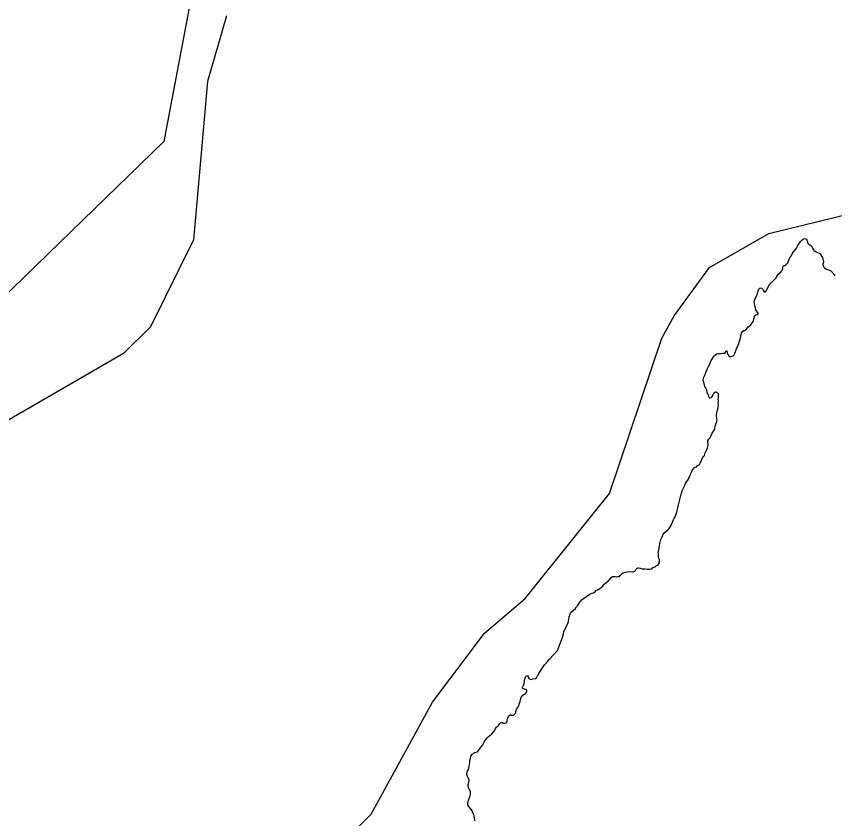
# Model space of a CAD drawing. Extents: x 347312 to 350503, y 6073086 to 6076432.
# Drawn here: x 349639.24 to 349656.75, y 6073971.84 to 6073989 of the extents above; entities that cross this region are included whole.
import ezdxf

# ---------------------------------------------------------------- set-up
doc = ezdxf.new("R2010")
doc.units = 0
doc.layers.add('Level 63', color=7, linetype='Continuous')

msp = doc.modelspace()

# ---------------------------------------------------------------- linework, layer by layer
at = {"layer": 'Level 63'}
for points in [[(349660.687, 6074025.554), (349656.409, 6074006.195), (349653.604, 6074002.404), (349648.114, 6073998.441), (349644.662, 6073995.331), (349643.583, 6073992.58), (349642.399, 6073986.327), (349636.935, 6073981.029), (349634.544, 6073976.372), (349634.099, 6073975.151), (349633.757, 6073968.589), (349633.296, 6073966.977), (349631.542, 6073964.668)], [(349655.345, 6073984.362), (349657.121, 6073984.791), (349658.512, 6073985.294), (349659.712, 6073985.972), (349661.75, 6073986.825), (349662.555, 6073986.973), (349664.129, 6073986.971), (349665.203, 6073986.573), (349666.209, 6073985.85), (349667.436, 6073985.464), (349668.6, 6073985.571), (349669.469, 6073986.529), (349669.543, 6073987.944), (349669.285, 6073989.367)], [(349643.743, 6073989.017), (349643.337, 6073987.611), (349643.032, 6073984.224), (349642.118, 6073982.362), (349641.537, 6073981.794), (349638.224, 6073979.879)], [(349646.083, 6073971.178), (349646.838, 6073971.938), (349648.146, 6073974.329), (349649.258, 6073975.805), (349650.132, 6073976.551), (349651.938, 6073978.793), (349653.053, 6073982.116), (349653.322, 6073982.599), (349654.078, 6073983.631), (349655.345, 6073984.362)], [(349655.054, 6073982.965), (349655.072, 6073983), (349655.085, 6073983.036), (349655.102, 6073983.078), (349655.11, 6073983.108), (349655.117, 6073983.122), (349655.13, 6073983.158), (349655.147, 6073983.186), (349655.159, 6073983.19), (349655.172, 6073983.197), (349655.197, 6073983.187), (349655.21, 6073983.172), (349655.214, 6073983.16), (349655.227, 6073983.143), (349655.241, 6073983.125), (349655.266, 6073983.102), (349655.289, 6073983.125), (349655.325, 6073983.201), (349655.352, 6073983.25), (349655.405, 6073983.312), (349655.444, 6073983.356), (349655.48, 6073983.389), (349655.5, 6073983.412), (349655.52, 6073983.458), (349655.542, 6073983.49), (349655.582, 6073983.516), (349655.597, 6073983.524), (349655.622, 6073983.56), (349655.641, 6073983.612), (349655.641, 6073983.615), (349655.654, 6073983.657), (349655.662, 6073983.667), (349655.676, 6073983.671), (349655.688, 6073983.673), (349655.705, 6073983.679), (349655.748, 6073983.729), (349655.769, 6073983.781), (349655.808, 6073983.859), (349655.838, 6073983.909), (349655.871, 6073983.966), (349655.923, 6073984.026), (349655.936, 6073984.046), (349655.944, 6073984.058), (349655.964, 6073984.101), (349655.977, 6073984.123), (349655.998, 6073984.151), (349656.02, 6073984.185), (349656.043, 6073984.212), (349656.059, 6073984.222), (349656.079, 6073984.236), (349656.095, 6073984.247), (349656.116, 6073984.25)], [(349656.116, 6073984.25), (349656.145, 6073984.24), (349656.151, 6073984.234), (349656.161, 6073984.218), (349656.167, 6073984.199), (349656.169, 6073984.165), (349656.175, 6073984.157), (349656.183, 6073984.142), (349656.198, 6073984.127), (349656.223, 6073984.116), (349656.251, 6073984.097), (349656.266, 6073984.079), (349656.272, 6073984.064), (349656.278, 6073984.049), (349656.288, 6073984.027), (349656.3, 6073984.009), (349656.312, 6073983.991), (349656.343, 6073983.971), (349656.351, 6073983.968), (349656.364, 6073983.965), (349656.372, 6073983.961), (349656.388, 6073983.953), (349656.409, 6073983.945), (349656.426, 6073983.937), (349656.445, 6073983.92), (349656.46, 6073983.904), (349656.481, 6073983.87), (349656.49, 6073983.846), (349656.5, 6073983.804), (349656.508, 6073983.786), (349656.513, 6073983.754), (349656.499, 6073983.7), (349656.506, 6073983.665), (349656.525, 6073983.637), (349656.533, 6073983.626), (349656.558, 6073983.608), (349656.578, 6073983.595), (349656.641, 6073983.571), (349656.668, 6073983.559), (349656.686, 6073983.547), (349656.703, 6073983.528), (349656.716, 6073983.514), (349656.723, 6073983.503), (349656.755, 6073983.455)], [(349654.451, 6073981.832), (349654.45, 6073981.819), (349654.451, 6073981.812), (349654.452, 6073981.807), (349654.466, 6073981.773), (349654.472, 6073981.767), (349654.482, 6073981.752), (349654.51, 6073981.728), (349654.525, 6073981.726), (349654.539, 6073981.727), (349654.548, 6073981.73), (349654.563, 6073981.736), (349654.58, 6073981.744), (349654.593, 6073981.755), (349654.603, 6073981.771), (349654.607, 6073981.779), (349654.659, 6073981.911), (349654.675, 6073981.935), (349654.7, 6073982.002), (349654.737, 6073982.126), (349654.748, 6073982.162), (349654.763, 6073982.227), (349654.778, 6073982.262), (349654.807, 6073982.281), (349654.821, 6073982.285), (349654.866, 6073982.31), (349654.905, 6073982.363), (349654.926, 6073982.375), (349654.96, 6073982.402), (349655.007, 6073982.474), (349655.018, 6073982.497), (349655.026, 6073982.536), (349655.029, 6073982.556), (349655.039, 6073982.583), (349655.054, 6073982.607), (349655.07, 6073982.617), (349655.099, 6073982.626), (349655.108, 6073982.63), (349655.119, 6073982.642), (349655.12, 6073982.657), (349655.104, 6073982.678), (349655.083, 6073982.701), (349655.07, 6073982.726), (349655.063, 6073982.752), (349655.057, 6073982.778), (349655.048, 6073982.811), (349655.038, 6073982.858), (349655.033, 6073982.904), (349655.039, 6073982.921), (349655.054, 6073982.965)], [(349654.202, 6073980.961), (349654.187, 6073980.955), (349654.171, 6073980.942), (349654.161, 6073980.922), (349654.146, 6073980.904), (349654.125, 6073980.873), (349654.116, 6073980.852), (349654.11, 6073980.846), (349654.093, 6073980.836), (349654.086, 6073980.835), (349654.084, 6073980.835), (349654.082, 6073980.838), (349654.074, 6073980.844), (349654.071, 6073980.849), (349654.06, 6073980.876), (349654.054, 6073980.904), (349654.033, 6073980.938), (349654.024, 6073980.96), (349654.021, 6073981.007), (349654.011, 6073981.027), (349653.997, 6073981.046), (349653.987, 6073981.064), (349653.977, 6073981.086), (349653.966, 6073981.12), (349653.956, 6073981.174), (349653.938, 6073981.211), (349653.937, 6073981.231), (349653.946, 6073981.254), (349653.957, 6073981.286), (349653.98, 6073981.342), (349654.007, 6073981.409), (349654.034, 6073981.47), (349654.055, 6073981.51), (349654.067, 6073981.531), (349654.111, 6073981.641), (349654.128, 6073981.661), (349654.172, 6073981.738), (349654.175, 6073981.744), (349654.227, 6073981.781), (349654.265, 6073981.792), (349654.324, 6073981.794), (349654.363, 6073981.8), (349654.406, 6073981.798), (349654.411, 6073981.802), (349654.42, 6073981.816), (349654.421, 6073981.82), (349654.425, 6073981.828), (349654.425, 6073981.84), (349654.43, 6073981.845), (349654.44, 6073981.848), (349654.445, 6073981.842), (349654.451, 6073981.832)], [(349653.897, 6073979.478), (349653.907, 6073979.507), (349653.923, 6073979.556), (349653.942, 6073979.582), (349653.969, 6073979.61), (349653.984, 6073979.664), (349654.016, 6073979.737), (349654.031, 6073979.77), (349654.039, 6073979.804), (349654.046, 6073979.839), (349654.047, 6073979.846), (349654.047, 6073979.857), (349654.044, 6073979.876), (349654.041, 6073979.896), (349654.041, 6073979.899), (349654.042, 6073979.928), (349654.049, 6073979.94), (349654.061, 6073979.956), (349654.086, 6073979.98), (349654.105, 6073980.021), (349654.131, 6073980.089), (349654.18, 6073980.16), (349654.181, 6073980.164), (349654.187, 6073980.186), (349654.196, 6073980.234), (349654.211, 6073980.276), (349654.228, 6073980.318), (349654.234, 6073980.339), (349654.237, 6073980.368), (349654.235, 6073980.391), (349654.23, 6073980.412), (349654.227, 6073980.449), (349654.225, 6073980.485), (349654.232, 6073980.518), (349654.236, 6073980.544), (349654.246, 6073980.585), (349654.258, 6073980.635), (349654.26, 6073980.643), (349654.265, 6073980.685), (349654.264, 6073980.73), (349654.266, 6073980.764), (349654.263, 6073980.821), (349654.266, 6073980.847), (349654.271, 6073980.873), (349654.268, 6073980.928), (349654.253, 6073980.944), (349654.241, 6073980.953), (349654.229, 6073980.96), (349654.218, 6073980.962), (349654.202, 6073980.961)], [(349652.984, 6073977.45), (349652.984, 6073977.491), (349652.978, 6073977.549), (349652.988, 6073977.581), (349653.01, 6073977.723), (349653.036, 6073977.815), (349653.06, 6073977.869), (349653.079, 6073977.909), (349653.1, 6073977.938), (349653.1, 6073977.94), (349653.122, 6073977.97), (349653.135, 6073977.979), (349653.19, 6073978.024), (349653.214, 6073978.045), (349653.239, 6073978.089), (349653.243, 6073978.1), (349653.263, 6073978.134), (349653.287, 6073978.181), (349653.298, 6073978.215), (349653.317, 6073978.27), (349653.343, 6073978.297), (349653.358, 6073978.339), (349653.374, 6073978.404), (349653.388, 6073978.464), (349653.399, 6073978.503), (349653.403, 6073978.525), (349653.413, 6073978.552), (349653.432, 6073978.641), (349653.455, 6073978.727), (349653.462, 6073978.755), (349653.47, 6073978.783), (349653.481, 6073978.819), (349653.494, 6073978.854), (349653.526, 6073978.925), (349653.564, 6073979.008), (349653.627, 6073979.104), (349653.634, 6073979.12), (349653.64, 6073979.14), (349653.646, 6073979.159), (349653.654, 6073979.18), (349653.667, 6073979.198), (349653.678, 6073979.223), (349653.701, 6073979.281), (349653.705, 6073979.292), (349653.714, 6073979.306), (349653.759, 6073979.356), (349653.772, 6073979.362), (349653.796, 6073979.369), (349653.821, 6073979.398), (349653.859, 6073979.418), (349653.884, 6073979.457), (349653.897, 6073979.478)], [(349651.615, 6073976.679), (349651.656, 6073976.727), (349651.697, 6073976.742), (349651.742, 6073976.778), (349651.766, 6073976.794), (349651.792, 6073976.816), (349651.82, 6073976.856), (349651.921, 6073976.937), (349651.946, 6073976.964), (349651.973, 6073977), (349651.999, 6073977.017), (349652.042, 6073977.018), (349652.06, 6073977.019), (349652.086, 6073977.014), (349652.105, 6073977.019), (349652.147, 6073977.024), (349652.167, 6073977.045), (349652.169, 6073977.049), (349652.178, 6073977.059), (349652.205, 6073977.083), (349652.229, 6073977.099), (349652.276, 6073977.11), (349652.358, 6073977.128), (349652.426, 6073977.119), (349652.445, 6073977.122), (349652.479, 6073977.136), (349652.485, 6073977.143), (349652.496, 6073977.168), (349652.529, 6073977.2), (349652.548, 6073977.208), (349652.564, 6073977.207), (349652.592, 6073977.199), (349652.638, 6073977.181), (349652.661, 6073977.181), (349652.69, 6073977.183), (349652.744, 6073977.179), (349652.794, 6073977.18), (349652.84, 6073977.187), (349652.854, 6073977.205), (349652.867, 6073977.213), (349652.886, 6073977.219), (349652.91, 6073977.225), (349652.933, 6073977.25), (349652.967, 6073977.264), (349652.99, 6073977.293), (349653.003, 6073977.334), (349653.008, 6073977.36), (349653.008, 6073977.376), (349652.99, 6073977.413), (349652.984, 6073977.45)], [(349650.137, 6073974.866), (349650.147, 6073974.88), (349650.155, 6073974.887), (349650.172, 6073974.895), (349650.179, 6073974.896), (349650.201, 6073974.857), (349650.206, 6073974.845), (349650.215, 6073974.837), (349650.233, 6073974.824), (349650.244, 6073974.82), (349650.297, 6073974.83), (349650.35, 6073974.835), (349650.352, 6073974.835), (349650.376, 6073974.853), (349650.398, 6073974.896), (349650.402, 6073974.904), (349650.406, 6073974.912), (349650.427, 6073974.942), (349650.453, 6073974.987), (349650.476, 6073975.025), (349650.517, 6073975.085), (349650.543, 6073975.128), (349650.619, 6073975.212), (349650.652, 6073975.253), (349650.731, 6073975.339), (349650.824, 6073975.437), (349650.857, 6073975.529), (349650.888, 6073975.61), (349650.917, 6073975.678), (349650.932, 6073975.714), (349650.948, 6073975.797), (349650.955, 6073975.836), (349650.973, 6073975.873), (349651, 6073975.92), (349651.051, 6073976.034), (349651.057, 6073976.055), (349651.067, 6073976.106), (349651.076, 6073976.158), (349651.084, 6073976.199), (349651.102, 6073976.243), (349651.123, 6073976.264), (349651.206, 6073976.334), (349651.226, 6073976.368), (349651.232, 6073976.374), (349651.251, 6073976.391), (349651.299, 6073976.469), (349651.348, 6073976.528), (349651.39, 6073976.556), (349651.511, 6073976.638), (349651.514, 6073976.642), (349651.54, 6073976.657), (349651.615, 6073976.679)], [(349649.687, 6073973.886), (349649.703, 6073973.885), (349649.723, 6073973.893), (349649.736, 6073973.906), (349649.745, 6073973.926), (349649.749, 6073973.96), (349649.757, 6073973.99), (349649.774, 6073974.032), (349649.813, 6073974.061), (349649.826, 6073974.058), (349649.834, 6073974.056), (349649.847, 6073974.051), (349649.86, 6073974.051), (349649.875, 6073974.057), (349649.89, 6073974.063), (349649.912, 6073974.082), (349649.917, 6073974.087), (349649.92, 6073974.089), (349649.929, 6073974.104), (349649.933, 6073974.134), (349649.936, 6073974.152), (349649.948, 6073974.181), (349649.964, 6073974.21), (349649.978, 6073974.234), (349650.006, 6073974.274), (349650.004, 6073974.299), (349650.021, 6073974.343), (349650.041, 6073974.409), (349650.052, 6073974.448), (349650.078, 6073974.479), (349650.103, 6073974.499), (349650.135, 6073974.515), (349650.146, 6073974.525), (349650.166, 6073974.55), (349650.168, 6073974.572), (349650.161, 6073974.596), (349650.12, 6073974.607), (349650.093, 6073974.614), (349650.082, 6073974.618), (349650.081, 6073974.623), (349650.074, 6073974.634), (349650.077, 6073974.651), (349650.087, 6073974.681), (349650.101, 6073974.696), (349650.112, 6073974.739), (349650.114, 6073974.764), (349650.115, 6073974.771), (349650.117, 6073974.806), (349650.129, 6073974.842), (349650.137, 6073974.866)], [(349648.94, 6073972.294), (349648.955, 6073972.329), (349648.963, 6073972.36), (349648.958, 6073972.406), (349648.945, 6073972.456), (349648.925, 6073972.48), (349648.913, 6073972.526), (349648.913, 6073972.562), (349648.918, 6073972.586), (349648.932, 6073972.658), (349648.932, 6073972.672), (349648.929, 6073972.69), (349648.915, 6073972.713), (349648.896, 6073972.744), (349648.881, 6073972.786), (349648.888, 6073972.834), (349648.898, 6073972.853), (349648.921, 6073972.889), (349648.933, 6073972.954), (349648.939, 6073972.998), (349648.945, 6073973.042), (349648.947, 6073973.087), (349648.959, 6073973.126), (349648.971, 6073973.169), (349648.978, 6073973.183), (349648.993, 6073973.216), (349649.012, 6073973.229), (349649.024, 6073973.237), (349649.049, 6073973.258), (349649.114, 6073973.27), (349649.131, 6073973.3), (349649.156, 6073973.323), (349649.192, 6073973.374), (349649.212, 6073973.404), (349649.224, 6073973.422), (349649.256, 6073973.484), (349649.288, 6073973.535), (349649.315, 6073973.572), (349649.343, 6073973.589), (349649.408, 6073973.644), (349649.459, 6073973.702), (349649.474, 6073973.72), (349649.497, 6073973.771), (349649.515, 6073973.795), (349649.551, 6073973.829), (349649.581, 6073973.87), (349649.605, 6073973.893), (349649.615, 6073973.898), (349649.637, 6073973.894), (349649.652, 6073973.886), (349649.674, 6073973.884), (349649.687, 6073973.886)], [(349649.053, 6073971.794), (349649.05, 6073971.862), (349649.031, 6073971.925), (349649.01, 6073971.963), (349648.994, 6073972.009), (349648.965, 6073972.06), (349648.926, 6073972.102), (349648.905, 6073972.136), (349648.908, 6073972.173), (349648.922, 6073972.236), (349648.94, 6073972.294)]]:
    msp.add_lwpolyline(points, dxfattribs=at)

doc.saveas('drawing.dxf')
